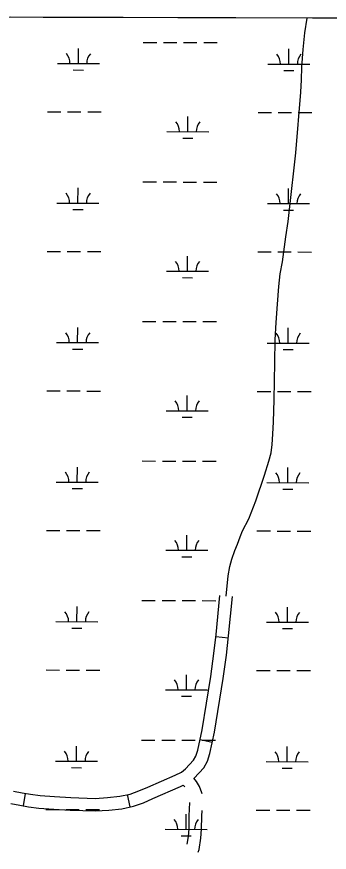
# Model space of a CAD drawing. Extents: x 3172297 to 3210190, y 958463 to 983887.
# Drawn here: x 3189150 to 3189895, y 980088 to 982080 of the extents above; entities that cross this region are included whole.
import ezdxf

# ---------------------------------------------------------------- set-up
doc = ezdxf.new("R2010")
doc.units = 0
for name, color, linetype in [('V-ROAD-CNTR', 7, 'Continuous'), ('V-SITE-VEGE', 7, 'Continuous'), ('V-WETL-SWMP', 7, 'Continuous')]:
    doc.layers.add(name, color=color, linetype=linetype)

msp = doc.modelspace()

# ---------------------------------------------------------------- linework, layer by layer
at = {"layer": 'V-ROAD-CNTR'}
for p, q in [((3189624.7, 980602.3), (3189654.5, 980598.9)), ((3189587, 980356.7), (3189616.3, 980350.4)), ((3189550.6, 980243.5), (3189547.1, 980247.5)), ((3189170.6, 980228.3), (3189165.2, 980198.8)), ((3189413.5, 980225.2), (3189419.8, 980195.8))]:
    msp.add_line(p, q, dxfattribs=at)
for points in [[(3189756.2, 981039.9), (3189758.9, 981060.4), (3189760.6, 981084.5), (3189762.1, 981114.3), (3189763.5, 981166.6), (3189765, 981255.5), (3189766.4, 981309.4), (3189768.5, 981350.9), (3189771.4, 981394.3), (3189774.9, 981436.7), (3189778.3, 981467.1), (3189783.2, 981495.9), (3189791.6, 981555.1), (3189796.7, 981591.3), (3189800.1, 981620.6), (3189815, 981755.7), (3189827.5, 981900.3), (3189829.2, 981929.5), (3189829.7, 981959.8), (3189832.6, 982001.7), (3189837, 982041.6), (3189842.7, 982076.8)], [(3189649.3, 980698.8), (3189654.3, 980746.7), (3189658.3, 980769), (3189663.1, 980786.3), (3189670.3, 980807.6), (3189675.9, 980822.1), (3189682.4, 980839.6), (3189688.6, 980853.9), (3189703.2, 980883.1), (3189719.8, 980925.4), (3189740.6, 980987.2), (3189751.1, 981020.2), (3189756.2, 981039.9)], [(3189142.6, 980233.6), (3189163, 980229.7), (3189182.9, 980226), (3189206.1, 980223.1), (3189240.5, 980220.4), (3189279, 980218.1), (3189337.4, 980216.4), (3189366.8, 980218.1), (3189395.8, 980221.4), (3189420.5, 980226.7), (3189441.2, 980233.9), (3189462.5, 980243.2), (3189528, 980271.6), (3189542.7, 980279), (3189552.4, 980286.6), (3189571.2, 980307.2), (3189576.8, 980317.2), (3189581.5, 980331), (3189591.9, 980379.8), (3189612.4, 980506.9), (3189620, 980561.7), (3189625.2, 980606.7), (3189634.4, 980700.3)], [(3189572.7, 980264.4), (3189572.8, 980264.5), (3189595.7, 980289.5), (3189604.4, 980305), (3189610.5, 980323.1), (3189621.4, 980374.2), (3189642.1, 980502.4), (3189649.8, 980557.9), (3189655, 980603.5), (3189664.2, 980697.3)], [(3189591.8, 980226.9), (3189591.4, 980229.4), (3189585.9, 980244.3), (3189578.7, 980256.9), (3189572.2, 980264.3)], [(3189135.9, 980204.3), (3189157.5, 980200.2), (3189178.3, 980196.4), (3189203.1, 980193.2), (3189238.5, 980190.4), (3189277.7, 980188.1), (3189337.8, 980186.3), (3189369.4, 980188.2), (3189400.6, 980191.7), (3189428.6, 980197.7), (3189452.2, 980206), (3189474.4, 980215.7), (3189540.7, 980244.4), (3189547, 980247.6)], [(3189556.3, 980107), (3189559.4, 980125.2), (3189560.8, 980144), (3189561.2, 980174.3), (3189562.6, 980206.7)], [(3189582.7, 980087.8), (3189584.7, 980094.4), (3189589.2, 980121.6), (3189590.8, 980142.7), (3189591.2, 980173.5), (3189591.8, 980187)]]:
    msp.add_lwpolyline(points, dxfattribs=at)
at = {"layer": 'V-SITE-VEGE'}
msp.add_line((3191409, 982072.9), (3189134.7, 982078.6), dxfattribs=at)
at = {"layer": 'V-WETL-SWMP'}
for p, q in [((3189451.7, 982018.7), (3189483.7, 982018.6)), ((3189499.7, 982018.6), (3189531.7, 982018.5)), ((3189547.7, 982018.5), (3189579.7, 982018.4)), ((3189595.7, 982018.4), (3189627.7, 982018.3)), ((3189297, 981968.4), (3189297.1, 982004.4)), ((3189798.9, 981967.1), (3189799, 982003.1)), ((3189247, 981968.5), (3189347, 981968.2)), ((3189748.9, 981967.2), (3189848.9, 981967)), ((3189284.9, 981953), (3189308.9, 981952.9)), ((3189786.8, 981951.7), (3189810.8, 981951.7)), ((3189223.3, 981853.1), (3189255.3, 981853)), ((3189271.3, 981853), (3189303.3, 981852.9)), ((3189319.3, 981852.9), (3189351.3, 981852.8)), ((3189558, 981805.9), (3189558.1, 981841.9)), ((3189725.2, 981851.9), (3189757.2, 981851.8)), ((3189773.2, 981851.8), (3189805.2, 981851.7)), ((3189821.2, 981851.6), (3189853.2, 981851.6)), ((3189508, 981806), (3189608, 981805.7)), ((3189546, 981790.5), (3189570, 981790.4)), ((3189450.9, 981686.1), (3189482.9, 981686)), ((3189498.9, 981685.9), (3189530.9, 981685.9)), ((3189546.9, 981685.8), (3189578.9, 981685.7)), ((3189594.9, 981685.7), (3189626.9, 981685.6)), ((3189296.1, 981635.7), (3189296.2, 981671.7)), ((3189798.1, 981634.5), (3189798.1, 981670.5)), ((3189246.1, 981635.8), (3189346.1, 981635.6)), ((3189748.1, 981634.6), (3189848.1, 981634.3)), ((3189284.1, 981620.3), (3189308.1, 981620.2)), ((3189786, 981619.1), (3189810, 981619)), ((3189222.5, 981520.4), (3189254.5, 981520.4)), ((3189270.5, 981520.3), (3189302.5, 981520.2)), ((3189318.5, 981520.2), (3189350.5, 981520.1)), ((3189724.4, 981519.2), (3189756.4, 981519.1)), ((3189772.4, 981519.1), (3189804.4, 981519)), ((3189820.4, 981519), (3189852.4, 981518.9)), ((3189557.2, 981473.2), (3189557.3, 981509.2)), ((3189507.2, 981473.3), (3189607.2, 981473.1)), ((3189545.1, 981457.8), (3189569.1, 981457.7)), ((3189295.3, 981303), (3189295.4, 981339)), ((3189450, 981353.4), (3189482, 981353.3)), ((3189498, 981353.3), (3189530, 981353.2)), ((3189546, 981353.1), (3189578, 981353.1)), ((3189594, 981353), (3189626, 981352.9)), ((3189797.2, 981301.8), (3189797.3, 981337.8)), ((3189245.3, 981303.1), (3189345.3, 981302.9)), ((3189747.2, 981301.9), (3189847.2, 981301.7)), ((3189283.3, 981287.6), (3189307.3, 981287.6)), ((3189785.2, 981286.4), (3189809.2, 981286.3)), ((3189221.6, 981187.8), (3189253.6, 981187.7)), ((3189269.6, 981187.6), (3189301.6, 981187.6)), ((3189317.6, 981187.5), (3189349.6, 981187.5)), ((3189556.4, 981140.5), (3189556.4, 981176.5)), ((3189723.5, 981186.5), (3189755.5, 981186.4)), ((3189771.5, 981186.4), (3189803.5, 981186.3)), ((3189819.5, 981186.3), (3189851.5, 981186.2)), ((3189506.4, 981140.6), (3189606.4, 981140.4)), ((3189544.3, 981125.1), (3189568.3, 981125)), ((3189449.2, 981020.7), (3189481.2, 981020.6)), ((3189497.2, 981020.6), (3189529.2, 981020.5)), ((3189545.2, 981020.5), (3189577.2, 981020.4)), ((3189593.2, 981020.3), (3189625.2, 981020.3)), ((3189294.5, 980970.3), (3189294.6, 981006.3)), ((3189796.4, 980969.1), (3189796.5, 981005.1)), ((3189244.5, 980970.5), (3189344.5, 980970.2)), ((3189746.4, 980969.2), (3189846.4, 980969)), ((3189282.5, 980954.9), (3189306.5, 980954.9)), ((3189784.4, 980953.7), (3189808.4, 980953.6)), ((3189220.8, 980855.1), (3189252.8, 980855)), ((3189268.8, 980855), (3189300.8, 980854.9)), ((3189316.8, 980854.9), (3189348.8, 980854.8)), ((3189555.5, 980807.8), (3189555.6, 980843.8)), ((3189722.7, 980853.9), (3189754.7, 980853.8)), ((3189770.7, 980853.7), (3189802.7, 980853.7)), ((3189818.7, 980853.6), (3189850.7, 980853.5)), ((3189505.5, 980808), (3189605.5, 980807.7)), ((3189543.5, 980792.4), (3189567.5, 980792.4)), ((3189448.4, 980688), (3189480.4, 980688)), ((3189496.4, 980687.9), (3189528.4, 980687.8)), ((3189544.4, 980687.8), (3189576.4, 980687.7)), ((3189592.4, 980687.7), (3189624.4, 980687.6)), ((3189293.7, 980637.7), (3189293.8, 980673.7)), ((3189795.6, 980636.4), (3189795.7, 980672.4)), ((3189243.7, 980637.8), (3189343.7, 980637.5)), ((3189281.6, 980622.3), (3189305.6, 980622.2)), ((3189745.6, 980636.6), (3189845.6, 980636.3)), ((3189783.5, 980621), (3189807.5, 980621)), ((3189220, 980522.4), (3189252, 980522.3)), ((3189268, 980522.3), (3189300, 980522.2)), ((3189316, 980522.2), (3189348, 980522.1)), ((3189721.9, 980521.2), (3189753.9, 980521.1)), ((3189769.9, 980521.1), (3189801.9, 980521)), ((3189817.9, 980520.9), (3189849.9, 980520.9)), ((3189554.7, 980475.2), (3189554.8, 980511.2)), ((3189504.7, 980475.3), (3189604.7, 980475)), ((3189542.7, 980459.8), (3189566.7, 980459.7)), ((3189292.9, 980305), (3189292.9, 980341)), ((3189447.6, 980355.4), (3189479.6, 980355.3)), ((3189495.6, 980355.2), (3189527.6, 980355.2)), ((3189543.6, 980355.1), (3189575.6, 980355)), ((3189591.6, 980355), (3189623.6, 980354.9)), ((3189794.8, 980303.8), (3189794.9, 980339.8)), ((3189242.9, 980305.1), (3189342.9, 980304.9)), ((3189744.8, 980303.9), (3189844.8, 980303.6)), ((3189280.8, 980289.6), (3189304.8, 980289.5)), ((3189782.7, 980288.4), (3189806.7, 980288.3)), ((3189219.2, 980189.7), (3189251.2, 980189.7)), ((3189267.2, 980189.6), (3189299.2, 980189.5)), ((3189315.2, 980189.5), (3189347.2, 980189.4)), ((3189721.1, 980188.5), (3189753.1, 980188.4)), ((3189769.1, 980188.4), (3189801.1, 980188.3)), ((3189817.1, 980188.3), (3189849.1, 980188.2)), ((3189553.9, 980142.5), (3189554, 980178.5)), ((3189503.9, 980142.6), (3189603.9, 980142.4)), ((3189541.9, 980127.1), (3189565.9, 980127))]:
    msp.add_line(p, q, dxfattribs=at)
msp.add_lwpolyline([(3194349.5, 982065.7), (3188570.8, 982080)], dxfattribs=at)
for centre, start, end in [((3189241.7, 981969), 359.0865, 40.6302), ((3189352.2, 981968.7), 139.0865, 180.6302), ((3189743.6, 981967.7), 359.0865, 40.6302), ((3189854.1, 981967.5), 139.0865, 180.6302), ((3189502.8, 981806.5), 359.0865, 40.6302), ((3189613.2, 981806.2), 139.0865, 180.6302), ((3189240.9, 981636.3), 359.0865, 40.6302), ((3189351.4, 981636), 139.0865, 180.6302), ((3189742.8, 981635.1), 359.0865, 40.6302), ((3189853.3, 981634.8), 139.0865, 180.6302), ((3189501.9, 981473.8), 359.0865, 40.6302), ((3189612.4, 981473.5), 139.0865, 180.6302), ((3189240.1, 981303.6), 359.0865, 40.6302), ((3189350.6, 981303.4), 139.0865, 180.6302), ((3189742, 981302.4), 359.0865, 40.6302), ((3189852.5, 981302.1), 139.0865, 180.6302), ((3189501.1, 981141.1), 359.0865, 40.6302), ((3189611.6, 981140.8), 139.0865, 180.6302), ((3189239.3, 980971), 359.0865, 40.6302), ((3189349.7, 980970.7), 139.0865, 180.6302), ((3189741.2, 980969.7), 359.0865, 40.6302), ((3189851.7, 980969.4), 139.0865, 180.6302), ((3189500.3, 980808.4), 359.0865, 40.6302), ((3189610.8, 980808.2), 139.0865, 180.6302), ((3189238.4, 980638.3), 359.0865, 40.6302), ((3189348.9, 980638), 139.0865, 180.6302), ((3189740.3, 980637), 359.0865, 40.6302), ((3189850.8, 980636.8), 139.0865, 180.6302), ((3189499.5, 980475.8), 359.0865, 40.6302), ((3189610, 980475.5), 139.0865, 180.6302), ((3189237.6, 980305.6), 359.0865, 40.6302), ((3189348.1, 980305.3), 139.0865, 180.6302), ((3189739.5, 980304.4), 359.0865, 40.6302), ((3189850, 980304.1), 139.0865, 180.6302), ((3189498.7, 980143.1), 359.0865, 40.6302), ((3189609.1, 980142.8), 139.0865, 180.6302)]:
    msp.add_arc(centre, 35.2, start, end, dxfattribs=at)

doc.saveas('drawing.dxf')
